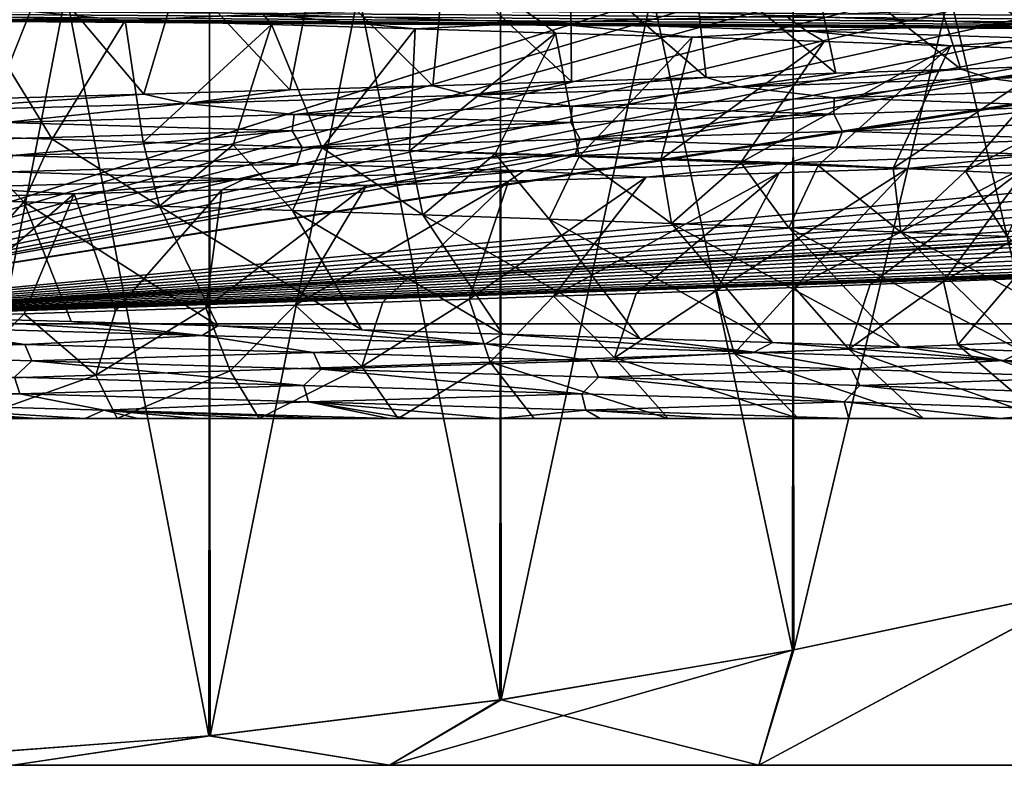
# Model space of a CAD drawing. Header units: metres. Extents: x -205 to 205, y -104 to 104.
# Tile 748 of 1056: x 1.78 to 6.24, y -76.96 to -73.58. Entities that reach past the tile are written whole.
import ezdxf

# ---------------------------------------------------------------- set-up
doc = ezdxf.new("R2010")
doc.units = ezdxf.units.M
doc.layers.add('solid_01_2-CONSUMER_EHM_BOX_SW0001', color=7, linetype='CONTINUOUS')

msp = doc.modelspace()

# ---------------------------------------------------------------- linework, layer by layer
at = {"layer": 'solid_01_2-CONSUMER_EHM_BOX_SW0001'}
for points in [[(27.853924, 67.360435), (-0.010849, -74.95858), (-0.010778, 75.04142)], [(27.853924, 67.360435), (27.752735, 66.82019), (-0.010849, -74.95858)], [(27.752735, 66.82019), (27.752735, 66.262619), (-0.010849, -74.95858)], [(27.752672, -66.17981), (-0.010849, -74.95858), (27.752735, 66.262619)], [(27.752672, -66.17981), (27.752672, -66.737381), (-0.010849, -74.95858)], [(93.25267, -66.17984), (-0.010849, -74.95858), (35.297779, -69.405174)], [(93.25267, -66.17984), (93.25267, -66.737411), (-0.010849, -74.95858)], [(27.752672, -66.737381), (27.853861, -67.277626), (-0.010849, -74.95858)], [(93.25267, -66.737411), (93.353859, -67.277657), (-0.010849, -74.95858)], [(158.75267, -66.737442), (-0.010849, -74.95858), (100.239151, -69.458626)], [(158.75267, -66.737442), (158.853867, -67.277687), (-0.010849, -74.95858)], [(27.853861, -67.277626), (28.054873, -67.797455), (-0.010849, -74.95858)], [(93.353859, -67.277657), (93.554871, -67.797485), (-0.010849, -74.95858)], [(158.853867, -67.277687), (159.054871, -67.797516), (-0.010849, -74.95858)], [(28.054873, -67.797455), (28.344921, -68.264824), (-0.010849, -74.95858)], [(93.554871, -67.797485), (93.844917, -68.264854), (-0.010849, -74.95858)], [(159.054871, -67.797516), (159.344925, -68.264893), (-0.010849, -74.95858)], [(28.344921, -68.264824), (28.719437, -68.676628), (-0.010849, -74.95858)], [(93.844917, -68.264854), (94.219437, -68.676659), (-0.010849, -74.95858)], [(159.344925, -68.264893), (159.719437, -68.676689), (-0.010849, -74.95858)], [(28.719437, -68.676628), (29.159586, -69.007935), (-0.010849, -74.95858)], [(94.219437, -68.676659), (94.659584, -69.007965), (-0.010849, -74.95858)], [(159.719437, -68.676689), (160.159592, -69.007996), (-0.010849, -74.95858)], [(29.159586, -69.007935), (29.656414, -69.25634), (-0.010849, -74.95858)], [(94.659584, -69.007965), (95.15641, -69.256371), (-0.010849, -74.95858)], [(160.159592, -69.007996), (160.656418, -69.256401), (-0.010849, -74.95858)], [(29.656414, -69.25634), (30.180529, -69.405167), (-0.010849, -74.95858)], [(95.15641, -69.256371), (95.680527, -69.405197), (-0.010849, -74.95858)], [(160.656418, -69.256401), (161.180527, -69.405228), (-0.010849, -74.95858)], [(30.180529, -69.405167), (30.739153, -69.458595), (-0.010849, -74.95858)], [(34.739155, -69.458595), (35.297779, -69.405174), (-0.010849, -74.95858)], [(95.680527, -69.405197), (96.239151, -69.458626), (-0.010849, -74.95858)], [(161.180527, -69.405228), (161.739151, -69.458656), (-0.010849, -74.95858)], [(30.739153, -69.458595), (34.739155, -69.458595), (-0.010849, -74.95858)], [(96.239151, -69.458626), (100.239151, -69.458626), (-0.010849, -74.95858)], [(165.739151, -69.458656), (199.989151, -74.958672), (-0.010849, -74.95858)], [(161.739151, -69.458656), (165.739151, -69.458656), (-0.010849, -74.95858)], [(1.321893, -69.993362, 9.5), (2.639078, -76.825546, 9.5), (1.318703, -76.924019, 9.5)], [(1.318709, -69.993118, 39.5), (1.321889, -76.923775, 39.5), (2.639084, -70.091591, 39.5)], [(1.321893, -69.993362, 9.5), (2.644368, -70.092125, 9.5), (2.639078, -76.825546, 9.5)], [(2.639084, -70.091591, 39.5), (1.321889, -76.923775, 39.5), (2.644365, -76.82502, 39.5)], [(2.644368, -70.092125, 9.5), (3.957071, -76.66243, 9.5), (2.639078, -76.825546, 9.5)], [(2.639084, -70.091591, 39.5), (2.644365, -76.82502, 39.5), (3.957077, -70.254715, 39.5)], [(2.644368, -70.092125, 9.5), (3.963557, -70.255684, 9.5), (3.957071, -76.66243, 9.5)], [(3.957077, -70.254715, 39.5), (2.644365, -76.82502, 39.5), (3.963554, -76.661453, 39.5)], [(3.963557, -70.255684, 9.5), (5.284586, -76.436821, 9.5), (3.957071, -76.66243, 9.5)], [(3.957077, -70.254715, 39.5), (3.963554, -76.661453, 39.5), (5.284591, -70.480324, 39.5)], [(3.963557, -70.255684, 9.5), (5.290827, -70.481522, 9.5), (5.284586, -76.436821, 9.5)], [(5.284591, -70.480324, 39.5), (3.963554, -76.661453, 39.5), (5.290824, -76.435623, 39.5)], [(5.290827, -70.481522, 9.5), (6.633523, -76.150871, 9.5), (5.284586, -76.436821, 9.5)], [(5.284591, -70.480324, 39.5), (5.290824, -76.435623, 39.5), (6.633528, -70.766273, 39.5)], [(5.290827, -70.481522, 9.5), (6.637544, -70.767105, 9.5), (6.633523, -76.150871, 9.5)], [(6.633528, -70.766273, 39.5), (5.290824, -76.435623, 39.5), (6.637541, -76.15004, 39.5)], [(2.420849, -73.023994, 1.5), (2.310218, -73.075233, 1.5), (199.989151, -74.958672, 1.5)], [(2.420849, -73.023994, 1.5), (199.989151, -74.958672, 1.5), (65.45118, -73.577927, 1.5)], [(2.310218, -73.075233, 1.5), (2.197813, -73.124382, 1.5), (199.989151, -74.958672, 1.5)], [(2.197813, -73.124382, 1.5), (2.08389, -73.171356, 1.5), (199.989151, -74.958672, 1.5)], [(2.08389, -73.171356, 1.5), (1.968703, -73.216057, 1.5), (199.989151, -74.958672, 1.5)], [(1.968703, -73.216057, 1.5), (1.852507, -73.258385, 1.5), (199.989151, -74.958672, 1.5)], [(5.869075, -73.245758, 31.714083), (6.347746, -73.226051, 31.296696), (6.587883, -73.785133, 32.469112)], [(1.852507, -73.258385, 1.5), (1.735559, -73.298248, 1.5), (199.989151, -74.958672, 1.5)], [(4.831998, -73.285202, 32.446133), (5.363029, -73.265472, 32.097832), (5.480587, -73.823296, 33.267834)], [(5.363029, -73.265472, 32.097832), (5.869075, -73.245758, 31.714083), (6.046522, -73.804268, 32.887196)], [(5.363029, -73.265472, 32.097832), (6.046522, -73.804268, 32.887196), (5.480587, -73.823296, 33.267834)], [(5.869075, -73.245758, 31.714083), (6.587883, -73.785133, 32.469112), (6.046522, -73.804268, 32.887196)], [(1.735559, -73.298248, 1.5), (1.618111, -73.335548, 1.5), (199.989151, -74.958672, 1.5)], [(3.114412, -73.344482, 33.262985), (3.705079, -73.324715, 33.030052), (3.653189, -73.880226, 34.174175)], [(3.705079, -73.324715, 33.030052), (4.282555, -73.861214, 33.912468), (3.653189, -73.880226, 34.174175)], [(3.705079, -73.324715, 33.030052), (4.278487, -73.304947, 32.757351), (4.282555, -73.861214, 33.912468)], [(4.278487, -73.304947, 32.757351), (4.831998, -73.285202, 32.446133), (4.892117, -73.842255, 33.609928)], [(4.278487, -73.304947, 32.757351), (4.892117, -73.842255, 33.609928), (4.282555, -73.861214, 33.912468)], [(4.831998, -73.285202, 32.446133), (5.480587, -73.823296, 33.267834), (4.892117, -73.842255, 33.609928)], [(1.50042, -73.370193, 1.5), (1.382741, -73.402092, 1.5), (199.989151, -74.958672, 1.5)], [(1.618111, -73.335548, 1.5), (1.50042, -73.370193, 1.5), (199.989151, -74.958672, 1.5)], [(1.89223, -73.383896, 33.605446), (2.509198, -73.36422, 33.455082), (2.344093, -73.918503, 34.57058)], [(2.509198, -73.36422, 33.455082), (3.005834, -73.899338, 34.393894), (2.344093, -73.918503, 34.57058)], [(2.509198, -73.36422, 33.455082), (3.114412, -73.344482, 33.262985), (3.005834, -73.899338, 34.393894)], [(3.114412, -73.344482, 33.262985), (3.653189, -73.880226, 34.174175), (3.005834, -73.899338, 34.393894)], [(1.382741, -73.402092, 1.5), (1.265329, -73.431137, 1.5), (199.989151, -74.958672, 1.5)], [(1.266404, -73.403519, 33.71336), (1.89223, -73.383896, 33.605446), (1.672027, -73.937675, 34.703369)], [(1.89223, -73.383896, 33.605446), (2.344093, -73.918503, 34.57058), (1.672027, -73.937675, 34.703369)], [(1.147764, -73.457443, 1.5), (1.029522, -73.481148, 1.5), (199.989151, -74.958672, 1.5)], [(1.265329, -73.431137, 1.5), (1.147764, -73.457443, 1.5), (199.989151, -74.958672, 1.5)], [(0.910703, -73.502258, 1.5), (0.791404, -73.520782, 1.5), (199.989151, -74.958672, 1.5)], [(1.029522, -73.481148, 1.5), (0.910703, -73.502258, 1.5), (199.989151, -74.958672, 1.5)], [(0.551764, -73.550049, 1.5), (0.43162, -73.560799, 1.5), (199.989151, -74.958672, 1.5)], [(0.671725, -73.536713, 1.5), (0.551764, -73.550049, 1.5), (199.989151, -74.958672, 1.5)], [(0.791404, -73.520782, 1.5), (0.671725, -73.536713, 1.5), (199.989151, -74.958672, 1.5)], [(2.25895, -73.583862, 14.40998), (2.884274, -73.555946, 14.506462), (1.570744, -73.518578, 14.218547)], [(1.585531, -73.56456, 14.282098), (2.25895, -73.583862, 14.40998), (1.570744, -73.518578, 14.218547)], [(2.884274, -73.555946, 14.506462), (4.149179, -73.593315, 14.963336), (4.050624, -73.526505, 14.871638)], [(4.149179, -73.593315, 14.963336), (5.254305, -73.563713, 15.472651), (4.050624, -73.526505, 14.871638)], [(5.254305, -73.563713, 15.472651), (6.371571, -73.600922, 16.221973), (6.378648, -73.527153, 16.196295)], [(0.071072, -73.577507, 1.5), (-0.010849, -74.95858, 1.5), (199.989151, -74.958672, 1.5)], [(0.191175, -73.574524, 1.5), (0.071072, -73.577507, 1.5), (199.989151, -74.958672, 1.5)], [(0.31139, -73.568954, 1.5), (0.191175, -73.574524, 1.5), (199.989151, -74.958672, 1.5)], [(0.43162, -73.560799, 1.5), (0.31139, -73.568954, 1.5), (199.989151, -74.958672, 1.5)], [(1.585531, -73.56456, 14.282098), (1.51119, -74.109093, 15.323614), (1.928224, -74.122208, 15.402108)], [(1.585531, -73.56456, 14.282098), (1.928224, -74.122208, 15.402108), (2.25895, -73.583862, 14.40998)], [(2.25895, -73.583862, 14.40998), (1.928224, -74.122208, 15.402108), (2.341244, -74.13533, 15.499545)], [(2.25895, -73.583862, 14.40998), (2.922229, -73.603172, 14.581787), (2.884274, -73.555946, 14.506462)], [(2.25895, -73.583862, 14.40998), (2.341244, -74.13533, 15.499545), (2.922229, -73.603172, 14.581787)], [(3.573421, -73.622429, 14.797042), (4.149179, -73.593315, 14.963336), (2.884274, -73.555946, 14.506462)], [(2.922229, -73.603172, 14.581787), (3.573421, -73.622429, 14.797042), (2.884274, -73.555946, 14.506462)], [(3.573421, -73.622429, 14.797042), (4.210279, -73.641571, 15.055476), (4.149179, -73.593315, 14.963336)], [(4.149179, -73.593315, 14.963336), (5.345284, -73.630684, 15.579077), (5.254305, -73.563713, 15.472651)], [(4.829273, -73.660652, 15.35646), (5.345284, -73.630684, 15.579077), (4.149179, -73.593315, 14.963336)], [(4.210279, -73.641571, 15.055476), (4.829273, -73.660652, 15.35646), (4.149179, -73.593315, 14.963336)], [(5.345284, -73.630684, 15.579077), (6.371571, -73.600922, 16.221973), (5.254305, -73.563713, 15.472651)], [(2.922229, -73.603172, 14.581787), (2.341244, -74.13533, 15.499545), (2.749387, -74.148468, 15.615721)], [(2.922229, -73.603172, 14.581787), (2.749387, -74.148468, 15.615721), (3.151804, -74.161621, 15.750394)], [(2.922229, -73.603172, 14.581787), (3.151804, -74.161621, 15.750394), (3.573421, -73.622429, 14.797042)], [(3.573421, -73.622429, 14.797042), (3.151804, -74.161621, 15.750394), (3.547659, -74.174774, 15.903284)], [(3.573421, -73.622429, 14.797042), (3.547659, -74.174774, 15.903284), (4.210279, -73.641571, 15.055476)], [(4.829273, -73.660652, 15.35646), (5.426859, -73.679726, 15.69823), (5.345284, -73.630684, 15.579077)], [(5.345284, -73.630684, 15.579077), (6.452652, -73.668053, 16.342669), (6.371571, -73.600922, 16.221973)], [(5.999695, -73.698845, 16.07851), (6.452652, -73.668053, 16.342669), (5.345284, -73.630684, 15.579077)], [(5.426859, -73.679726, 15.69823), (5.999695, -73.698845, 16.07851), (5.345284, -73.630684, 15.579077)], [(4.210279, -73.641571, 15.055476), (3.547659, -74.174774, 15.903284), (3.936126, -74.187927, 16.074072)], [(4.210279, -73.641571, 15.055476), (3.936126, -74.187927, 16.074072), (4.316399, -74.201088, 16.262403)], [(4.210279, -73.641571, 15.055476), (4.316399, -74.201088, 16.262403), (4.829273, -73.660652, 15.35646)], [(4.829273, -73.660652, 15.35646), (4.316399, -74.201088, 16.262403), (4.687685, -74.214264, 16.467888)], [(4.829273, -73.660652, 15.35646), (4.687685, -74.214264, 16.467888), (5.426859, -73.679726, 15.69823)], [(5.426859, -73.679726, 15.69823), (4.687685, -74.214264, 16.467888), (5.049212, -74.227455, 16.690094)], [(5.426859, -73.679726, 15.69823), (5.049212, -74.227455, 16.690094), (5.999695, -73.698845, 16.07851)], [(5.999695, -73.698845, 16.07851), (6.54494, -73.718048, 16.494991), (6.452652, -73.668053, 16.342669)], [(5.999695, -73.698845, 16.07851), (5.049212, -74.227455, 16.690094), (5.400226, -74.240685, 16.928562)], [(5.999695, -73.698845, 16.07851), (5.400226, -74.240685, 16.928562), (5.739996, -74.253937, 17.182795)], [(5.999695, -73.698845, 16.07851), (5.739996, -74.253937, 17.182795), (6.54494, -73.718048, 16.494991)], [(6.54494, -73.718048, 16.494991), (5.739996, -74.253937, 17.182795), (6.067816, -74.267204, 17.452263)], [(6.54494, -73.718048, 16.494991), (6.067816, -74.267204, 17.452263), (7.060878, -73.737297, 16.94595)], [(7.060878, -73.737297, 16.94595), (6.067816, -74.267204, 17.452263), (6.383003, -74.280464, 17.736406)], [(6.181094, -73.84726, 32.864822), (6.587883, -73.785133, 32.469112), (7.101402, -73.76593, 32.015717)], [(7.214444, -73.809708, 31.993011), (6.181094, -73.84726, 32.864822), (7.101402, -73.76593, 32.015717)], [(5.044312, -73.884811, 33.596657), (5.480587, -73.823296, 33.267834), (6.046522, -73.804268, 32.887196)], [(6.181094, -73.84726, 32.864822), (5.044312, -73.884811, 33.596657), (6.046522, -73.804268, 32.887196)], [(6.181094, -73.84726, 32.864822), (6.046522, -73.804268, 32.887196), (6.587883, -73.785133, 32.469112)], [(6.571395, -73.898132, 32.619968), (6.181094, -73.84726, 32.864822), (7.214444, -73.809708, 31.993011)], [(3.822676, -73.922363, 34.174755), (3.653189, -73.880226, 34.174175), (4.282555, -73.861214, 33.912468)], [(3.822676, -73.922363, 34.174755), (4.282555, -73.861214, 33.912468), (4.892117, -73.842255, 33.609928)], [(5.044312, -73.884811, 33.596657), (3.822676, -73.922363, 34.174755), (4.892117, -73.842255, 33.609928)], [(5.044312, -73.884811, 33.596657), (4.892117, -73.842255, 33.609928), (5.480587, -73.823296, 33.267834)], [(5.473032, -73.935349, 33.397724), (5.044312, -73.884811, 33.596657), (6.181094, -73.84726, 32.864822)], [(6.571395, -73.898132, 32.619968), (5.473032, -73.935349, 33.397724), (6.181094, -73.84726, 32.864822)], [(2.535686, -73.959915, 34.587616), (2.344093, -73.918503, 34.57058), (3.005834, -73.899338, 34.393894)], [(2.535686, -73.959915, 34.587616), (3.005834, -73.899338, 34.393894), (3.653189, -73.880226, 34.174175)], [(3.822676, -73.922363, 34.174755), (2.535686, -73.959915, 34.587616), (3.653189, -73.880226, 34.174175)], [(4.284597, -73.972565, 34.028522), (3.822676, -73.922363, 34.174755), (5.044312, -73.884811, 33.596657)], [(5.473032, -73.935349, 33.397724), (4.284597, -73.972565, 34.028522), (5.044312, -73.884811, 33.596657)], [(6.574533, -73.972191, 32.648563), (5.473032, -73.935349, 33.397724), (6.571395, -73.898132, 32.619968)], [(1.205692, -73.997459, 34.830727), (1.672027, -73.937675, 34.703369), (2.344093, -73.918503, 34.57058)], [(2.535686, -73.959915, 34.587616), (1.205692, -73.997459, 34.830727), (2.344093, -73.918503, 34.57058)], [(3.024525, -74.009781, 34.49958), (2.535686, -73.959915, 34.587616), (3.822676, -73.922363, 34.174755)], [(4.284597, -73.972565, 34.028522), (3.024525, -74.009781, 34.49958), (3.822676, -73.922363, 34.174755)], [(5.472131, -74.009422, 33.426716), (4.284597, -73.972565, 34.028522), (5.473032, -73.935349, 33.397724)], [(6.574533, -73.972191, 32.648563), (5.472131, -74.009422, 33.426716), (5.473032, -73.935349, 33.397724)], [(1.713799, -74.046997, 34.804344), (1.205692, -73.997459, 34.830727), (2.535686, -73.959915, 34.587616)], [(3.024525, -74.009781, 34.49958), (1.713799, -74.046997, 34.804344), (2.535686, -73.959915, 34.587616)], [(4.279609, -74.046646, 34.057323), (3.024525, -74.009781, 34.49958), (4.284597, -73.972565, 34.028522)], [(5.472131, -74.009422, 33.426716), (4.279609, -74.046646, 34.057323), (4.284597, -73.972565, 34.028522)], [(5.510788, -74.085098, 33.402554), (5.472131, -74.009422, 33.426716), (6.574533, -73.972191, 32.648563)], [(6.608894, -74.047905, 32.620415), (5.510788, -74.085098, 33.402554), (6.574533, -73.972191, 32.648563)], [(3.015475, -74.083878, 34.527592), (1.713799, -74.046997, 34.804344), (3.024525, -74.009781, 34.49958)], [(4.279609, -74.046646, 34.057323), (3.015475, -74.083878, 34.527592), (3.024525, -74.009781, 34.49958)], [(4.322104, -74.122292, 34.037865), (4.279609, -74.046646, 34.057323), (5.472131, -74.009422, 33.426716)], [(5.510788, -74.085098, 33.402554), (4.322104, -74.122292, 34.037865), (5.472131, -74.009422, 33.426716)], [(3.015475, -74.083878, 34.527592), (1.700816, -74.121101, 34.831036), (1.713799, -74.046997, 34.804344)], [(1.749203, -74.196686, 34.822708), (1.700816, -74.121101, 34.831036), (3.015475, -74.083878, 34.527592)], [(3.061267, -74.159492, 34.513489), (1.749203, -74.196686, 34.822708), (3.015475, -74.083878, 34.527592)], [(3.061267, -74.159492, 34.513489), (3.015475, -74.083878, 34.527592), (4.279609, -74.046646, 34.057323)], [(4.322104, -74.122292, 34.037865), (3.061267, -74.159492, 34.513489), (4.279609, -74.046646, 34.057323)], [(5.483941, -74.159042, 33.390148), (4.322104, -74.122292, 34.037865), (5.510788, -74.085098, 33.402554)], [(6.580986, -74.121834, 32.611282), (5.483941, -74.159042, 33.390148), (5.510788, -74.085098, 33.402554)], [(6.580986, -74.121834, 32.611282), (5.510788, -74.085098, 33.402554), (6.608894, -74.047905, 32.620415)], [(1.176195, -74.386719, 15.274689), (1.799494, -74.406296, 15.375772), (1.51119, -74.109093, 15.323614)], [(1.799494, -74.406296, 15.375772), (1.928224, -74.122208, 15.402108), (1.51119, -74.109093, 15.323614)], [(1.799494, -74.406296, 15.375772), (2.414498, -74.425888, 15.51892), (1.928224, -74.122208, 15.402108)], [(2.414498, -74.425888, 15.51892), (2.341244, -74.13533, 15.499545), (1.928224, -74.122208, 15.402108)], [(4.296696, -74.196251, 34.022274), (3.061267, -74.159492, 34.513489), (4.322104, -74.122292, 34.037865)], [(5.483941, -74.159042, 33.390148), (4.296696, -74.196251, 34.022274), (4.322104, -74.122292, 34.037865)], [(6.38132, -74.191193, 32.711742), (5.483941, -74.159042, 33.390148), (6.580986, -74.121834, 32.611282)], [(3.03766, -74.233459, 34.494862), (1.749203, -74.196686, 34.822708), (3.061267, -74.159492, 34.513489)], [(2.414498, -74.425888, 15.51892), (2.749387, -74.148468, 15.615721), (2.341244, -74.13533, 15.499545)], [(2.414498, -74.425888, 15.51892), (3.018368, -74.445503, 15.703469), (2.749387, -74.148468, 15.615721)], [(3.018368, -74.445503, 15.703469), (3.151804, -74.161621, 15.750394), (2.749387, -74.148468, 15.615721)], [(3.018368, -74.445503, 15.703469), (3.608318, -74.465179, 15.928568), (3.151804, -74.161621, 15.750394)], [(4.296696, -74.196251, 34.022274), (3.03766, -74.233459, 34.494862), (3.061267, -74.159492, 34.513489)], [(3.608318, -74.465179, 15.928568), (3.547659, -74.174774, 15.903284), (3.151804, -74.161621, 15.750394)], [(3.608318, -74.465179, 15.928568), (3.936126, -74.187927, 16.074072), (3.547659, -74.174774, 15.903284)], [(5.268233, -74.228561, 33.467251), (4.296696, -74.196251, 34.022274), (5.483941, -74.159042, 33.390148)], [(6.38132, -74.191193, 32.711742), (5.268233, -74.228561, 33.467251), (5.483941, -74.159042, 33.390148)], [(3.03766, -74.233459, 34.494862), (1.72777, -74.27066, 34.801289), (1.749203, -74.196686, 34.822708)], [(4.067614, -74.26593, 34.073147), (3.03766, -74.233459, 34.494862), (4.296696, -74.196251, 34.022274)], [(3.608318, -74.465179, 15.928568), (4.181629, -74.484886, 16.193178), (3.936126, -74.187927, 16.074072)], [(4.181629, -74.484886, 16.193178), (4.316399, -74.201088, 16.262403), (3.936126, -74.187927, 16.074072)], [(5.268233, -74.228561, 33.467251), (4.067614, -74.26593, 34.073147), (4.296696, -74.196251, 34.022274)], [(4.181629, -74.484886, 16.193178), (4.735666, -74.504593, 16.496084), (4.316399, -74.201088, 16.262403)], [(4.735666, -74.504593, 16.496084), (4.687685, -74.214264, 16.467888), (4.316399, -74.201088, 16.262403)], [(4.735666, -74.504593, 16.496084), (5.049212, -74.227455, 16.690094), (4.687685, -74.214264, 16.467888)], [(5.804594, -74.255257, 33.057327), (5.268233, -74.228561, 33.467251), (6.38132, -74.191193, 32.711742)], [(6.359379, -74.236137, 32.65287), (5.804594, -74.255257, 33.057327), (6.38132, -74.191193, 32.711742)], [(6.886518, -74.217003, 32.212624), (6.287447, -74.754417, 31.352514), (5.968348, -74.767548, 31.632168)], [(6.886518, -74.217003, 32.212624), (5.968348, -74.767548, 31.632168), (6.359379, -74.236137, 32.65287)], [(2.798267, -74.303299, 34.517101), (1.72777, -74.27066, 34.801289), (3.03766, -74.233459, 34.494862)], [(4.067614, -74.26593, 34.073147), (2.798267, -74.303299, 34.517101), (3.03766, -74.233459, 34.494862)], [(4.620619, -74.293571, 33.751335), (4.067614, -74.26593, 34.073147), (5.268233, -74.228561, 33.467251)], [(5.224297, -74.274391, 33.424126), (4.620619, -74.293571, 33.751335), (5.268233, -74.228561, 33.467251)], [(4.735666, -74.504593, 16.496084), (5.267878, -74.524223, 16.83589), (5.049212, -74.227455, 16.690094)], [(5.804594, -74.255257, 33.057327), (5.293574, -74.794006, 32.146385), (4.939303, -74.807297, 32.379875)], [(5.804594, -74.255257, 33.057327), (4.939303, -74.807297, 32.379875), (5.224297, -74.274391, 33.424126)], [(5.267878, -74.524223, 16.83589), (5.400226, -74.240685, 16.928562), (5.049212, -74.227455, 16.690094)], [(5.804594, -74.255257, 33.057327), (5.224297, -74.274391, 33.424126), (5.268233, -74.228561, 33.467251)], [(5.267878, -74.524223, 16.83589), (5.775814, -74.543739, 17.211035), (5.400226, -74.240685, 16.928562)], [(6.359379, -74.236137, 32.65287), (5.636827, -74.780754, 31.896975), (5.293574, -74.794006, 32.146385)], [(6.359379, -74.236137, 32.65287), (5.293574, -74.794006, 32.146385), (5.804594, -74.255257, 33.057327)], [(5.775814, -74.543739, 17.211035), (5.739996, -74.253937, 17.182795), (5.400226, -74.240685, 16.928562)], [(6.359379, -74.236137, 32.65287), (5.968348, -74.767548, 31.632168), (5.636827, -74.780754, 31.896975)], [(5.775814, -74.543739, 17.211035), (6.067816, -74.267204, 17.452263), (5.739996, -74.253937, 17.182795)], [(2.798267, -74.303299, 34.517101), (1.481784, -74.34066, 34.793613), (1.72777, -74.27066, 34.801289)], [(2.028141, -74.370476, 34.638893), (1.481784, -74.34066, 34.793613), (2.798267, -74.303299, 34.517101)], [(2.696691, -74.351295, 34.48177), (2.028141, -74.370476, 34.638893), (2.798267, -74.303299, 34.517101)], [(3.353705, -74.332062, 34.280987), (2.696691, -74.351295, 34.48177), (2.798267, -74.303299, 34.517101)], [(3.353705, -74.332062, 34.280987), (2.798267, -74.303299, 34.517101), (4.067614, -74.26593, 34.073147)], [(3.996062, -74.312805, 34.037258), (3.353705, -74.332062, 34.280987), (4.067614, -74.26593, 34.073147)], [(4.620619, -74.293571, 33.751335), (4.200675, -74.833839, 32.797207), (3.817854, -74.847054, 32.980175)], [(4.620619, -74.293571, 33.751335), (3.817854, -74.847054, 32.980175), (3.996062, -74.312805, 34.037258)], [(4.620619, -74.293571, 33.751335), (3.996062, -74.312805, 34.037258), (4.067614, -74.26593, 34.073147)], [(5.224297, -74.274391, 33.424126), (4.574751, -74.82058, 32.59697), (4.200675, -74.833839, 32.797207)], [(5.224297, -74.274391, 33.424126), (4.200675, -74.833839, 32.797207), (4.620619, -74.293571, 33.751335)], [(5.224297, -74.274391, 33.424126), (4.939303, -74.807297, 32.379875), (4.574751, -74.82058, 32.59697)], [(5.775814, -74.543739, 17.211035), (6.257128, -74.563171, 17.619789), (6.067816, -74.267204, 17.452263)], [(6.257128, -74.563171, 17.619789), (6.383003, -74.280464, 17.736406), (6.067816, -74.267204, 17.452263)], [(2.028141, -74.370476, 34.638893), (1.350985, -74.389603, 34.751648), (1.481784, -74.34066, 34.793613)], [(2.696691, -74.351295, 34.48177), (2.21528, -74.899551, 33.532284), (2.028141, -74.370476, 34.638893)], [(2.696691, -74.351295, 34.48177), (2.624958, -74.886452, 33.421837), (2.21528, -74.899551, 33.532284)], [(3.353705, -74.332062, 34.280987), (3.029173, -74.873344, 33.292816), (2.624958, -74.886452, 33.421837)], [(3.353705, -74.332062, 34.280987), (2.624958, -74.886452, 33.421837), (2.696691, -74.351295, 34.48177)], [(3.996062, -74.312805, 34.037258), (3.427082, -74.860222, 33.145493), (3.029173, -74.873344, 33.292816)], [(3.996062, -74.312805, 34.037258), (3.029173, -74.873344, 33.292816), (3.353705, -74.332062, 34.280987)], [(3.996062, -74.312805, 34.037258), (3.817854, -74.847054, 32.980175), (3.427082, -74.860222, 33.145493)], [(1.341159, -74.929276, 14.247503), (1.799494, -74.406296, 15.375772), (1.176195, -74.386719, 15.274689)], [(2.028141, -74.370476, 34.638893), (1.382963, -74.925804, 33.696587), (1.350985, -74.389603, 34.751648)], [(2.028141, -74.370476, 34.638893), (1.800993, -74.912666, 33.623932), (1.382963, -74.925804, 33.696587)], [(2.028141, -74.370476, 34.638893), (2.21528, -74.899551, 33.532284), (1.800993, -74.912666, 33.623932)], [(1.341159, -74.929276, 14.247503), (2.014824, -74.948341, 14.358774), (1.799494, -74.406296, 15.375772)], [(2.679229, -74.967377, 14.513689), (2.414498, -74.425888, 15.51892), (1.799494, -74.406296, 15.375772)], [(2.014824, -74.948341, 14.358774), (2.679229, -74.967377, 14.513689), (1.799494, -74.406296, 15.375772)], [(3.331884, -74.986404, 14.711596), (3.018368, -74.445503, 15.703469), (2.414498, -74.425888, 15.51892)], [(2.679229, -74.967377, 14.513689), (3.331884, -74.986404, 14.711596), (2.414498, -74.425888, 15.51892)], [(3.970281, -75.00544, 14.951955), (3.608318, -74.465179, 15.928568), (3.018368, -74.445503, 15.703469)], [(3.331884, -74.986404, 14.711596), (3.970281, -75.00544, 14.951955), (3.018368, -74.445503, 15.703469)], [(4.591768, -75.024513, 15.234293), (4.181629, -74.484886, 16.193178), (3.608318, -74.465179, 15.928568)], [(3.970281, -75.00544, 14.951955), (4.591768, -75.024513, 15.234293), (3.608318, -74.465179, 15.928568)], [(5.193258, -75.043602, 15.557833), (4.735666, -74.504593, 16.496084), (4.181629, -74.484886, 16.193178)], [(4.591768, -75.024513, 15.234293), (5.193258, -75.043602, 15.557833), (4.181629, -74.484886, 16.193178)], [(5.772056, -75.062706, 15.920852), (5.267878, -74.524223, 16.83589), (4.735666, -74.504593, 16.496084)], [(5.193258, -75.043602, 15.557833), (5.772056, -75.062706, 15.920852), (4.735666, -74.504593, 16.496084)], [(6.325665, -75.081795, 16.321234), (5.775814, -74.543739, 17.211035), (5.267878, -74.524223, 16.83589)], [(5.772056, -75.062706, 15.920852), (6.325665, -75.081795, 16.321234), (5.267878, -74.524223, 16.83589)], [(6.851692, -75.100868, 16.756853), (6.257128, -74.563171, 17.619789), (5.775814, -74.543739, 17.211035)], [(6.325665, -75.081795, 16.321234), (6.851692, -75.100868, 16.756853), (5.775814, -74.543739, 17.211035)], [(6.033226, -75.053307, 31.577372), (5.968348, -74.767548, 31.632168), (6.287447, -74.754417, 31.352514)], [(6.499501, -75.03389, 31.151722), (6.033226, -75.053307, 31.577372), (6.287447, -74.754417, 31.352514)], [(5.019551, -75.092461, 32.329002), (4.939303, -74.807297, 32.379875), (5.293574, -74.794006, 32.146385)], [(5.53915, -75.072807, 31.970402), (5.019551, -75.092461, 32.329002), (5.293574, -74.794006, 32.146385)], [(5.53915, -75.072807, 31.970402), (5.293574, -74.794006, 32.146385), (5.636827, -74.780754, 31.896975)], [(5.53915, -75.072807, 31.970402), (5.636827, -74.780754, 31.896975), (5.968348, -74.767548, 31.632168)], [(6.033226, -75.053307, 31.577372), (5.53915, -75.072807, 31.970402), (5.968348, -74.767548, 31.632168)], [(3.913471, -75.131927, 32.936474), (3.817854, -74.847054, 32.980175), (4.200675, -74.833839, 32.797207)], [(4.476823, -75.112183, 32.65152), (3.913471, -75.131927, 32.936474), (4.200675, -74.833839, 32.797207)], [(4.476823, -75.112183, 32.65152), (4.200675, -74.833839, 32.797207), (4.574751, -74.82058, 32.59697)], [(4.476823, -75.112183, 32.65152), (4.574751, -74.82058, 32.59697), (4.939303, -74.807297, 32.379875)], [(5.019551, -75.092461, 32.329002), (4.476823, -75.112183, 32.65152), (4.939303, -74.807297, 32.379875)], [(2.126045, -75.190773, 33.553703), (2.21528, -74.899551, 33.532284), (2.624958, -74.886452, 33.421837)], [(2.735367, -75.171211, 33.388607), (2.126045, -75.190773, 33.553703), (2.624958, -74.886452, 33.421837)], [(2.735367, -75.171211, 33.388607), (2.624958, -74.886452, 33.421837), (3.029173, -74.873344, 33.292816)], [(3.332092, -75.151611, 33.182545), (2.735367, -75.171211, 33.388607), (3.029173, -74.873344, 33.292816)], [(3.332092, -75.151611, 33.182545), (3.029173, -74.873344, 33.292816), (3.427082, -74.860222, 33.145493)], [(3.332092, -75.151611, 33.182545), (3.427082, -74.860222, 33.145493), (3.817854, -74.847054, 32.980175)], [(3.913471, -75.131927, 32.936474), (3.332092, -75.151611, 33.182545), (3.817854, -74.847054, 32.980175)], [(1.28058, -74.973808, 14.177815), (2.608604, -75.01136, 14.431567), (1.341159, -74.929276, 14.247503)], [(2.608604, -75.01136, 14.431567), (2.014824, -74.948341, 14.358774), (1.341159, -74.929276, 14.247503)], [(1.506935, -75.210312, 33.677086), (1.382963, -74.925804, 33.696587), (1.800993, -74.912666, 33.623932)], [(2.126045, -75.190773, 33.553703), (1.506935, -75.210312, 33.677086), (1.800993, -74.912666, 33.623932)], [(2.126045, -75.190773, 33.553703), (1.800993, -74.912666, 33.623932), (2.21528, -74.899551, 33.532284)], [(-0.010849, -74.95858, 1.5), (-0.010849, -74.95858), (199.989151, -74.958672)], [(-0.010849, -74.95858, 1.5), (199.989151, -74.958672), (199.989151, -74.958672, 1.5)], [(0.467138, -75.014656, 14.063251), (1.804616, -75.051872, 14.211092), (1.28058, -74.973808, 14.177815)], [(1.804616, -75.051872, 14.211092), (2.608604, -75.01136, 14.431567), (1.28058, -74.973808, 14.177815)], [(2.608604, -75.01136, 14.431567), (2.679229, -74.967377, 14.513689), (2.014824, -74.948341, 14.358774)], [(2.608604, -75.01136, 14.431567), (3.892832, -75.048912, 14.853871), (2.679229, -74.967377, 14.513689)], [(3.892832, -75.048912, 14.853871), (3.331884, -74.986404, 14.711596), (2.679229, -74.967377, 14.513689)], [(0.496001, -75.08905, 14.040359), (1.804616, -75.051872, 14.211092), (0.467138, -75.014656, 14.063251)], [(1.804616, -75.051872, 14.211092), (3.112556, -75.089096, 14.528271), (2.608604, -75.01136, 14.431567)], [(3.112556, -75.089096, 14.528271), (3.892832, -75.048912, 14.853871), (2.608604, -75.01136, 14.431567)], [(3.892832, -75.048912, 14.853871), (3.970281, -75.00544, 14.951955), (3.331884, -74.986404, 14.711596)], [(3.892832, -75.048912, 14.853871), (5.110734, -75.086464, 15.439625), (3.970281, -75.00544, 14.951955)], [(5.110734, -75.086464, 15.439625), (4.591768, -75.024513, 15.234293), (3.970281, -75.00544, 14.951955)], [(0.496001, -75.08905, 14.040359), (1.836596, -75.126282, 14.192164), (1.804616, -75.051872, 14.211092)], [(1.836596, -75.126282, 14.192164), (3.112556, -75.089096, 14.528271), (1.804616, -75.051872, 14.211092)], [(3.112556, -75.089096, 14.528271), (4.368897, -75.126312, 15.009858), (3.892832, -75.048912, 14.853871)], [(4.368897, -75.126312, 15.009858), (5.110734, -75.086464, 15.439625), (3.892832, -75.048912, 14.853871)], [(5.110734, -75.086464, 15.439625), (5.193258, -75.043602, 15.557833), (4.591768, -75.024513, 15.234293)], [(5.110734, -75.086464, 15.439625), (6.241714, -75.124016, 16.179914), (5.193258, -75.043602, 15.557833)], [(6.241714, -75.124016, 16.179914), (5.772056, -75.062706, 15.920852), (5.193258, -75.043602, 15.557833)], [(6.424187, -75.386909, 32.080734), (5.53915, -75.072807, 31.970402), (6.033226, -75.053307, 31.577372)], [(6.241714, -75.124016, 16.179914), (6.325665, -75.081795, 16.321234), (5.772056, -75.062706, 15.920852)], [(6.952971, -75.386909, 31.649618), (6.033226, -75.053307, 31.577372), (6.499501, -75.03389, 31.151722)], [(6.952971, -75.386909, 31.649618), (6.424187, -75.386909, 32.080734), (6.033226, -75.053307, 31.577372)], [(1.75709, -75.200996, 14.178535), (1.836596, -75.126282, 14.192164), (0.496001, -75.08905, 14.040359)], [(1.836596, -75.126282, 14.192164), (3.147104, -75.163513, 14.513698), (3.112556, -75.089096, 14.528271)], [(3.147104, -75.163513, 14.513698), (4.368897, -75.126312, 15.009858), (3.112556, -75.089096, 14.528271)], [(4.720123, -75.386902, 33.118824), (3.913471, -75.131927, 32.936474), (4.476823, -75.112183, 32.65152)], [(4.368897, -75.126312, 15.009858), (5.551873, -75.163528, 15.650349), (5.110734, -75.086464, 15.439625)], [(5.31066, -75.386902, 32.813534), (4.476823, -75.112183, 32.65152), (5.019551, -75.092461, 32.329002)], [(5.31066, -75.386902, 32.813534), (4.720123, -75.386902, 33.118824), (4.476823, -75.112183, 32.65152)], [(5.877389, -75.386902, 32.468884), (5.019551, -75.092461, 32.329002), (5.53915, -75.072807, 31.970402)], [(5.877389, -75.386902, 32.468884), (5.31066, -75.386902, 32.813534), (5.019551, -75.092461, 32.329002)], [(5.551873, -75.163528, 15.650349), (6.241714, -75.124016, 16.179914), (5.110734, -75.086464, 15.439625)], [(6.424187, -75.386909, 32.080734), (5.877389, -75.386902, 32.468884), (5.53915, -75.072807, 31.970402)], [(6.241714, -75.124016, 16.179914), (7.268136, -75.161575, 17.059996), (6.325665, -75.081795, 16.321234)], [(1.75709, -75.200996, 14.178535), (3.068866, -75.23819, 14.489717), (1.836596, -75.126282, 14.192164)], [(3.068866, -75.23819, 14.489717), (3.147104, -75.163513, 14.513698), (1.836596, -75.126282, 14.192164)], [(2.867283, -75.386902, 33.781517), (2.735367, -75.171211, 33.388607), (3.332092, -75.151611, 33.182545)], [(3.496507, -75.386902, 33.603683), (2.867283, -75.386902, 33.781517), (3.332092, -75.151611, 33.182545)], [(3.147104, -75.163513, 14.513698), (4.405392, -75.200745, 15.000015), (4.368897, -75.126312, 15.009858)], [(3.496507, -75.386902, 33.603683), (3.332092, -75.151611, 33.182545), (3.913471, -75.131927, 32.936474)], [(4.112998, -75.386902, 33.382843), (3.496507, -75.386902, 33.603683), (3.913471, -75.131927, 32.936474)], [(4.720123, -75.386902, 33.118824), (4.112998, -75.386902, 33.382843), (3.913471, -75.131927, 32.936474)], [(4.405392, -75.200745, 15.000015), (5.551873, -75.163528, 15.650349), (4.368897, -75.126312, 15.009858)], [(5.551873, -75.163528, 15.650349), (6.642712, -75.200745, 16.438337), (6.241714, -75.124016, 16.179914)], [(6.642712, -75.200745, 16.438337), (7.268136, -75.161575, 17.059996), (6.241714, -75.124016, 16.179914)], [(0.443994, -75.238075, 14.062936), (1.78136, -75.275284, 14.207757), (1.75709, -75.200996, 14.178535)], [(1.573513, -75.386902, 34.009556), (1.506935, -75.210312, 33.677086), (2.126045, -75.190773, 33.553703)], [(2.223239, -75.386902, 33.917137), (1.573513, -75.386902, 34.009556), (2.126045, -75.190773, 33.553703)], [(1.78136, -75.275284, 14.207757), (3.068866, -75.23819, 14.489717), (1.75709, -75.200996, 14.178535)], [(2.223239, -75.386902, 33.917137), (2.126045, -75.190773, 33.553703), (2.735367, -75.171211, 33.388607)], [(2.867283, -75.386902, 33.781517), (2.223239, -75.386902, 33.917137), (2.735367, -75.171211, 33.388607)], [(3.068866, -75.23819, 14.489717), (4.329854, -75.275391, 14.965694), (3.147104, -75.163513, 14.513698)], [(4.329854, -75.275391, 14.965694), (4.405392, -75.200745, 15.000015), (3.147104, -75.163513, 14.513698)], [(4.329854, -75.275391, 14.965694), (5.518226, -75.312584, 15.601052), (4.405392, -75.200745, 15.000015)], [(4.405392, -75.200745, 15.000015), (5.589653, -75.237968, 15.645541), (5.551873, -75.163528, 15.650349)], [(5.518226, -75.312584, 15.601052), (5.589653, -75.237968, 15.645541), (4.405392, -75.200745, 15.000015)], [(5.589653, -75.237968, 15.645541), (6.642712, -75.200745, 16.438337), (5.551873, -75.163528, 15.650349)], [(5.589653, -75.237968, 15.645541), (6.68113, -75.2752, 16.438679), (6.642712, -75.200745, 16.438337)], [(0.831913, -75.312218, 14.13265), (1.78136, -75.275284, 14.207757), (0.443994, -75.238075, 14.062936)], [(1.78136, -75.275284, 14.207757), (3.089588, -75.312492, 14.521903), (3.068866, -75.23819, 14.489717)], [(3.089588, -75.312492, 14.521903), (4.329854, -75.275391, 14.965694), (3.068866, -75.23819, 14.489717)], [(5.518226, -75.312584, 15.601052), (6.615053, -75.349785, 16.384665), (5.589653, -75.237968, 15.645541)], [(6.615053, -75.349785, 16.384665), (6.68113, -75.2752, 16.438679), (5.589653, -75.237968, 15.645541)], [(0.831913, -75.312218, 14.13265), (2.162895, -75.349586, 14.327685), (1.78136, -75.275284, 14.207757)], [(2.162895, -75.349586, 14.327685), (3.089588, -75.312492, 14.521903), (1.78136, -75.275284, 14.207757)], [(3.089588, -75.312492, 14.521903), (4.346638, -75.349701, 15.00045), (4.329854, -75.275391, 14.965694)], [(4.346638, -75.349701, 15.00045), (5.518226, -75.312584, 15.601052), (4.329854, -75.275391, 14.965694)], [(2.077537, -75.386902, 14.360744), (2.162895, -75.349586, 14.327685), (0.831913, -75.312218, 14.13265)], [(1.860467, -75.386902, 14.329667), (2.077537, -75.386902, 14.360744), (0.831913, -75.312218, 14.13265)], [(1.188737, -75.367813, 14.228501), (1.860467, -75.386902, 14.329667), (0.831913, -75.312218, 14.13265)], [(2.162895, -75.349586, 14.327685), (3.4556, -75.386902, 14.690462), (3.089588, -75.312492, 14.521903)], [(3.947591, -75.386902, 14.863203), (4.346638, -75.349701, 15.00045), (3.089588, -75.312492, 14.521903)], [(3.541501, -75.386902, 14.718454), (3.947591, -75.386902, 14.863203), (3.089588, -75.312492, 14.521903)], [(3.4556, -75.386902, 14.690462), (3.541501, -75.386902, 14.718454), (3.089588, -75.312492, 14.521903)], [(4.346638, -75.349701, 15.00045), (5.539006, -75.386902, 15.642868), (5.518226, -75.312584, 15.601052)], [(6.22553, -75.386902, 16.099524), (6.615053, -75.349785, 16.384665), (5.518226, -75.312584, 15.601052)], [(5.539006, -75.386902, 15.642868), (6.22553, -75.386902, 16.099524), (5.518226, -75.312584, 15.601052)], [(1.262422, -75.386902, 14.266913), (1.860467, -75.386902, 14.329667), (1.188737, -75.367813, 14.228501)], [(2.077537, -75.386902, 14.360744), (2.316425, -75.386902, 14.401711), (2.162895, -75.349586, 14.327685)], [(3.185375, -75.386902, 14.608053), (3.4556, -75.386902, 14.690462), (2.162895, -75.349586, 14.327685)], [(2.869317, -75.386902, 14.522717), (3.185375, -75.386902, 14.608053), (2.162895, -75.349586, 14.327685)], [(2.582037, -75.386902, 14.455334), (2.869317, -75.386902, 14.522717), (2.162895, -75.349586, 14.327685)], [(2.316425, -75.386902, 14.401711), (2.582037, -75.386902, 14.455334), (2.162895, -75.349586, 14.327685)], [(3.947591, -75.386902, 14.863203), (4.411737, -75.386902, 15.054214), (4.346638, -75.349701, 15.00045)], [(4.93916, -75.386902, 15.306465), (5.539006, -75.386902, 15.642868), (4.346638, -75.349701, 15.00045)], [(4.411737, -75.386902, 15.054214), (4.93916, -75.386902, 15.306465), (4.346638, -75.349701, 15.00045)], [(6.22553, -75.386902, 16.099524), (7.000662, -75.386909, 16.721975), (6.615053, -75.349785, 16.384665)], [(-9.387548, -75.386894, 23.975864), (10.400505, -75.386909, 24.325871), (10.394765, -75.386909, 23.871811)], [(-9.370737, -75.386894, 24.539352), (10.400505, -75.386909, 24.325871), (-9.387548, -75.386894, 23.975864)], [(-9.387548, -75.386894, 23.975864), (10.394765, -75.386909, 23.871811), (10.368732, -75.386909, 23.432264)], [(-9.387548, -75.386894, 23.975864), (10.368732, -75.386909, 23.432264), (-9.368649, -75.386894, 23.40452)], [(-9.370737, -75.386894, 24.539352), (10.389179, -75.386909, 24.697836), (10.400505, -75.386909, 24.325871)], [(-9.31806, -75.386894, 25.095224), (10.389179, -75.386909, 24.697836), (-9.370737, -75.386894, 24.539352)], [(-9.368649, -75.386894, 23.40452), (10.368732, -75.386909, 23.432264), (10.318104, -75.386909, 22.958445)], [(-9.368649, -75.386894, 23.40452), (10.318104, -75.386909, 22.958445), (-9.316318, -75.386894, 22.821785)], [(-9.31806, -75.386894, 25.095224), (-9.229518, -75.386894, 25.64348), (10.334233, -75.386909, 25.343321)], [(-9.31806, -75.386894, 25.095224), (10.334233, -75.386909, 25.343321), (10.364931, -75.386909, 25.049002)], [(-9.31806, -75.386894, 25.095224), (10.364931, -75.386909, 25.049002), (10.389179, -75.386909, 24.697836)], [(-9.316318, -75.386894, 22.821785), (10.318104, -75.386909, 22.958445), (10.234011, -75.386909, 22.430637)], [(-9.316318, -75.386894, 22.821785), (10.234011, -75.386909, 22.430637), (-9.228121, -75.386894, 22.231436)], [(10.266549, -75.386909, 25.801662), (-9.229518, -75.386894, 25.64348), (-9.01203, -75.386894, 26.793221)], [(10.300815, -75.386909, 25.590773), (-9.229518, -75.386894, 25.64348), (10.266549, -75.386909, 25.801662)], [(10.334233, -75.386909, 25.343321), (-9.229518, -75.386894, 25.64348), (10.300815, -75.386909, 25.590773)], [(-9.228121, -75.386894, 22.231436), (10.234011, -75.386909, 22.430637), (10.155346, -75.386909, 22.050888)], [(-9.228121, -75.386894, 22.231436), (10.155346, -75.386909, 22.050888), (10.102651, -75.386909, 21.831043)], [(-9.228121, -75.386894, 22.231436), (10.102651, -75.386909, 21.831043), (-9.099851, -75.386894, 21.639996)], [(-9.099851, -75.386894, 21.639996), (10.102651, -75.386909, 21.831043), (9.904348, -75.386909, 21.145006)], [(-9.099851, -75.386894, 21.639996), (9.904348, -75.386909, 21.145006), (-8.927483, -75.386894, 21.050585)], [(9.893677, -75.386909, 27.260639), (-9.01203, -75.386894, 26.793221), (-8.660124, -75.386894, 27.890238)], [(10.082764, -75.386909, 26.632042), (-9.01203, -75.386894, 26.793221), (9.893677, -75.386909, 27.260639)], [(10.231691, -75.386909, 25.987349), (-9.01203, -75.386894, 26.793221), (10.082764, -75.386909, 26.632042)], [(10.266549, -75.386909, 25.801662), (-9.01203, -75.386894, 26.793221), (10.231691, -75.386909, 25.987349)], [(-8.927483, -75.386894, 21.050585), (9.904348, -75.386909, 21.145006), (9.612611, -75.386909, 20.363338)], [(-8.927483, -75.386894, 21.050585), (9.612611, -75.386909, 20.363338), (-8.711044, -75.386894, 20.453051)], [(-8.711044, -75.386894, 20.453051), (9.612611, -75.386909, 20.363338), (-8.454515, -75.386894, 19.860229)], [(9.39503, -75.386909, 28.469532), (-8.660124, -75.386894, 27.890238), (-8.169494, -75.386894, 28.942419)], [(9.664433, -75.386909, 27.873135), (-8.660124, -75.386894, 27.890238), (9.39503, -75.386909, 28.469532)], [(9.893677, -75.386909, 27.260639), (-8.660124, -75.386894, 27.890238), (9.664433, -75.386909, 27.873135)], [(-8.454515, -75.386894, 19.860229), (9.612611, -75.386909, 20.363338), (9.230112, -75.386909, 19.555639)], [(-8.454515, -75.386894, 19.860229), (9.230112, -75.386909, 19.555639), (9.193243, -75.386909, 19.486336)], [(-8.454515, -75.386894, 19.860229), (9.193243, -75.386909, 19.486336), (-8.162042, -75.386894, 19.288788)], [(9.083519, -75.386909, 29.054337), (-8.169494, -75.386894, 28.942419), (-7.553056, -75.386894, 29.926105)], [(9.39503, -75.386909, 28.469532), (-8.169494, -75.386894, 28.942419), (9.083519, -75.386909, 29.054337)], [(-8.162042, -75.386894, 19.288788), (9.193243, -75.386909, 19.486336), (8.605708, -75.386909, 18.528399)], [(-8.162042, -75.386894, 19.288788), (8.605708, -75.386909, 18.528399), (-7.833539, -75.386894, 18.746132)], [(-7.833539, -75.386894, 18.746132), (8.605708, -75.386909, 18.528399), (-7.465203, -75.386894, 18.221823)], [(8.340021, -75.386909, 30.175648), (-7.553056, -75.386894, 29.926105), (-6.817611, -75.386894, 30.824213)], [(8.730548, -75.386909, 29.626045), (-7.553056, -75.386894, 29.926105), (8.340021, -75.386909, 30.175648)], [(9.083519, -75.386909, 29.054337), (-7.553056, -75.386894, 29.926105), (8.730548, -75.386909, 29.626045)], [(-7.465203, -75.386894, 18.221823), (8.605708, -75.386909, 18.528399), (7.837762, -75.386909, 17.555019)], [(-7.465203, -75.386894, 18.221823), (7.837762, -75.386909, 17.555019), (-7.065326, -75.386894, 17.722866)], [(-7.065326, -75.386894, 17.722866), (7.837762, -75.386909, 17.555019), (7.599054, -75.386909, 17.297632)], [(-7.065326, -75.386894, 17.722866), (7.599054, -75.386909, 17.297632), (-6.642722, -75.386894, 17.257196)], [(7.453578, -75.386909, 31.184446), (-6.817611, -75.386894, 30.824213), (-5.977201, -75.386894, 31.624891)], [(7.915842, -75.386909, 30.69413), (-6.817611, -75.386894, 30.824213), (7.453578, -75.386909, 31.184446)], [(8.340021, -75.386909, 30.175648), (-6.817611, -75.386894, 30.824213), (7.915842, -75.386909, 30.69413)], [(-6.642722, -75.386894, 17.257196), (7.599054, -75.386909, 17.297632), (7.000662, -75.386909, 16.721975)], [(-6.642722, -75.386894, 17.257196), (7.000662, -75.386909, 16.721975), (-6.199428, -75.386894, 16.826742)], [(-6.199428, -75.386894, 16.826742), (7.000662, -75.386909, 16.721975), (-5.731313, -75.386894, 16.42774)], [(6.952971, -75.386909, 31.649618), (-5.977201, -75.386894, 31.624891), (-5.050171, -75.386894, 32.308399)], [(7.453578, -75.386909, 31.184446), (-5.977201, -75.386894, 31.624891), (6.952971, -75.386909, 31.649618)], [(-5.731313, -75.386894, 16.42774), (7.000662, -75.386909, 16.721975), (6.22553, -75.386902, 16.099524)], [(-5.731313, -75.386894, 16.42774), (6.22553, -75.386902, 16.099524), (-5.237935, -75.386894, 16.059595)], [(-5.237935, -75.386894, 16.059595), (6.22553, -75.386902, 16.099524), (5.539006, -75.386902, 15.642868)], [(-5.237935, -75.386894, 16.059595), (5.539006, -75.386902, 15.642868), (-4.718442, -75.386894, 15.721523)], [(5.877389, -75.386902, 32.468884), (-5.050171, -75.386894, 32.308399), (-4.030405, -75.386902, 32.881321)], [(6.424187, -75.386909, 32.080734), (-5.050171, -75.386894, 32.308399), (5.877389, -75.386902, 32.468884)], [(6.952971, -75.386909, 31.649618), (-5.050171, -75.386894, 32.308399), (6.424187, -75.386909, 32.080734)], [(-4.718442, -75.386894, 15.721523), (5.539006, -75.386902, 15.642868), (-4.166573, -75.386902, 15.410424)], [(-4.166573, -75.386902, 15.410424), (5.539006, -75.386902, 15.642868), (4.93916, -75.386902, 15.306465)], [(-4.166573, -75.386902, 15.410424), (4.93916, -75.386902, 15.306465), (-3.589219, -75.386902, 15.129885)], [(4.720123, -75.386902, 33.118824), (-4.030405, -75.386902, 32.881321), (-3.447384, -75.386902, 33.17738)], [(5.31066, -75.386902, 32.813534), (-4.030405, -75.386902, 32.881321), (4.720123, -75.386902, 33.118824)], [(5.877389, -75.386902, 32.468884), (-4.030405, -75.386902, 32.881321), (5.31066, -75.386902, 32.813534)], [(-3.589219, -75.386902, 15.129885), (4.93916, -75.386902, 15.306465), (4.411737, -75.386902, 15.054214)], [(-3.589219, -75.386902, 15.129885), (4.411737, -75.386902, 15.054214), (-2.998084, -75.386902, 14.885823)], [(4.112998, -75.386902, 33.382843), (-3.447384, -75.386902, 33.17738), (-2.853881, -75.386902, 33.43087)], [(4.720123, -75.386902, 33.118824), (-3.447384, -75.386902, 33.17738), (4.112998, -75.386902, 33.382843)], [(-2.998084, -75.386902, 14.885823), (4.411737, -75.386902, 15.054214), (3.947591, -75.386902, 14.863203)], [(-2.998084, -75.386902, 14.885823), (3.947591, -75.386902, 14.863203), (3.541501, -75.386902, 14.718454)], [(-2.998084, -75.386902, 14.885823), (3.541501, -75.386902, 14.718454), (3.4556, -75.386902, 14.690462)], [(-2.998084, -75.386902, 14.885823), (3.4556, -75.386902, 14.690462), (-2.401285, -75.386902, 14.683129)], [(3.496507, -75.386902, 33.603683), (-2.853881, -75.386902, 33.43087), (-2.249897, -75.386902, 33.641785)], [(4.112998, -75.386902, 33.382843), (-2.853881, -75.386902, 33.43087), (3.496507, -75.386902, 33.603683)], [(-2.401285, -75.386902, 14.683129), (3.4556, -75.386902, 14.690462), (3.185375, -75.386902, 14.608053)], [(-2.401285, -75.386902, 14.683129), (3.185375, -75.386902, 14.608053), (2.869317, -75.386902, 14.522717)], [(-2.401285, -75.386902, 14.683129), (2.869317, -75.386902, 14.522717), (-1.788809, -75.386902, 14.519284)], [(2.867283, -75.386902, 33.781517), (-2.249897, -75.386902, 33.641785), (-1.635431, -75.386902, 33.810131)], [(3.496507, -75.386902, 33.603683), (-2.249897, -75.386902, 33.641785), (2.867283, -75.386902, 33.781517)], [(-1.788809, -75.386902, 14.519284), (2.869317, -75.386902, 14.522717), (2.582037, -75.386902, 14.455334)], [(-1.788809, -75.386902, 14.519284), (2.582037, -75.386902, 14.455334), (2.316425, -75.386902, 14.401711)], [(-1.788809, -75.386902, 14.519284), (2.316425, -75.386902, 14.401711), (-1.168274, -75.386902, 14.393356)], [(2.223239, -75.386902, 33.917137), (-1.635431, -75.386902, 33.810131), (-1.006707, -75.386902, 33.936386)], [(2.867283, -75.386902, 33.781517), (-1.635431, -75.386902, 33.810131), (2.223239, -75.386902, 33.917137)], [(-1.168274, -75.386902, 14.393356), (2.316425, -75.386902, 14.401711), (2.077537, -75.386902, 14.360744)], [(-1.168274, -75.386902, 14.393356), (2.077537, -75.386902, 14.360744), (1.860467, -75.386902, 14.329667)], [(-1.168274, -75.386902, 14.393356), (1.860467, -75.386902, 14.329667), (-0.550862, -75.386902, 14.305184)], [(2.223239, -75.386902, 33.917137), (-1.006707, -75.386902, 33.936386), (1.573513, -75.386902, 34.009556)], [(-0.550862, -75.386902, 14.305184), (1.860467, -75.386902, 14.329667), (1.262422, -75.386902, 14.266913)], [(6.633523, -76.150871, 9.5), (6.72969, -76.958572, 11.094772), (5.131557, -76.958572, 10.405651)], [(5.284586, -76.436821, 9.5), (6.633523, -76.150871, 9.5), (5.131557, -76.958572, 10.405651)], [(6.637541, -76.15004, 39.5), (5.131558, -76.958572, 38.594349), (6.729691, -76.958572, 37.905228)], [(6.637541, -76.15004, 39.5), (5.290824, -76.435623, 39.5), (5.131558, -76.958572, 38.594349)], [(5.284586, -76.436821, 9.5), (5.131557, -76.958572, 10.405651), (3.457464, -76.958572, 9.904031)], [(3.957071, -76.66243, 9.5), (5.284586, -76.436821, 9.5), (3.457464, -76.958572, 9.904031)], [(5.290824, -76.435623, 39.5), (3.963554, -76.661453, 39.5), (5.131558, -76.958572, 38.594349)], [(2.639078, -76.825546, 9.5), (3.957071, -76.66243, 9.5), (3.457464, -76.958572, 9.904031)], [(3.963554, -76.661453, 39.5), (2.644365, -76.82502, 39.5), (3.457465, -76.958572, 39.09597)], [(3.963554, -76.661453, 39.5), (3.457465, -76.958572, 39.09597), (5.131558, -76.958572, 38.594349)], [(1.318703, -76.924019, 9.5), (2.639078, -76.825546, 9.5), (1.749407, -76.958572, 9.602955)], [(2.644365, -76.82502, 39.5), (1.321889, -76.923775, 39.5), (1.749408, -76.958572, 39.397045)], [(2.639078, -76.825546, 9.5), (3.457464, -76.958572, 9.904031), (1.749407, -76.958572, 9.602955)], [(2.644365, -76.82502, 39.5), (1.749408, -76.958572, 39.397045), (3.457465, -76.958572, 39.09597)], [(1.749408, -76.958572, 39.397045), (1.749407, -76.958572, 9.602955), (3.457464, -76.958572, 9.904031)], [(3.457465, -76.958572, 39.09597), (1.749408, -76.958572, 39.397045), (3.457464, -76.958572, 9.904031)], [(3.457465, -76.958572, 39.09597), (3.457464, -76.958572, 9.904031), (5.131557, -76.958572, 10.405651)], [(5.131558, -76.958572, 38.594349), (3.457465, -76.958572, 39.09597), (5.131557, -76.958572, 10.405651)], [(5.131558, -76.958572, 38.594349), (5.131557, -76.958572, 10.405651), (6.72969, -76.958572, 11.094772)], [(6.729691, -76.958572, 37.905228), (5.131558, -76.958572, 38.594349), (6.72969, -76.958572, 11.094772)]]:
    msp.add_3dface(points, dxfattribs=at)

doc.saveas('drawing.dxf')
